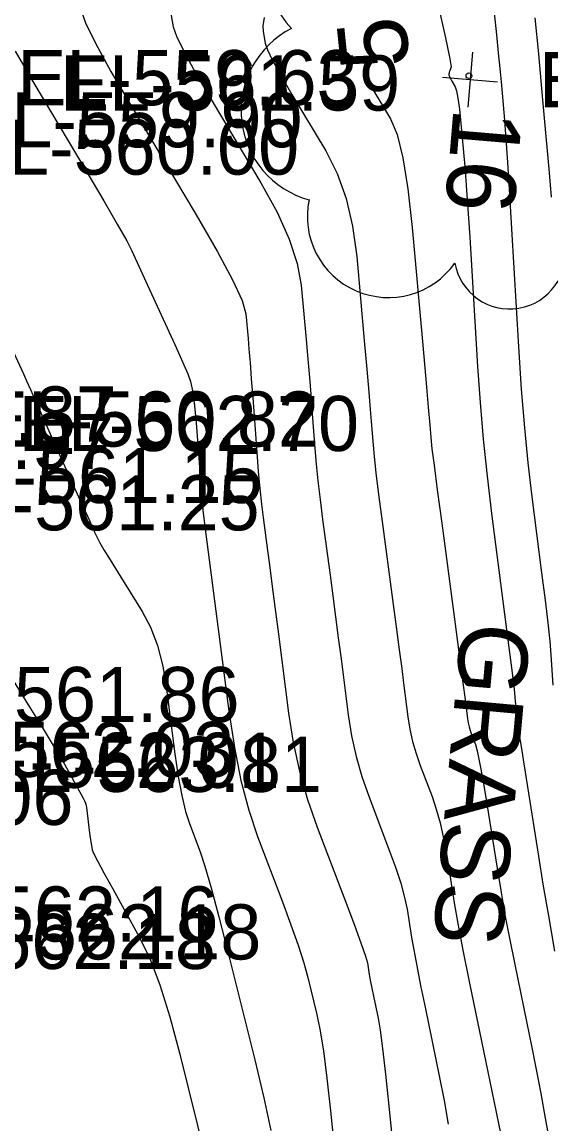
# Model space of a CAD drawing. Extents: x 1724534 to 1727318, y 657156 to 660047.
# Drawn here: x 1725462.2 to 1725500.6, y 658737.6 to 658817.5 of the extents above; entities that cross this region are included whole.
import ezdxf

# ---------------------------------------------------------------- set-up
doc = ezdxf.new("R2010")
doc.units = 0
for name, color, linetype in [('SURVEY - CONTOURS - Index with Text', 7, 'Continuous'), ('SURVEY - CONTOURS - Intermediate with optional Text', 7, 'Continuous'), ('SURVEY - ROADSIDE BARRIERS - Points - Elevations', 7, 'Continuous'), ('SURVEY - TRAFFIC CONTROL - Pavement Marking - Points - Elevations', 7, 'Continuous'), ('SURVEY - TRANSPORTATION - Features - Points - Elevations', 7, 'Continuous'), ('SURVEY - TRANSPORTATION - Roads - Points - Elevations', 7, 'Continuous'), ('SURVEY - VEGETATION - Features - Points - Elevations', 7, 'Continuous'), ('SURVEY - VEGETATION - Features - Points - Locators', 7, 'Continuous'), ('SURVEY - VEGETATION - Features with Text', 7, 'Continuous')]:
    doc.layers.add(name, color=color, linetype=linetype)

msp = doc.modelspace()

# ---------------------------------------------------------------- linework, layer by layer
at = {"layer": 'SURVEY - CONTOURS - Index with Text'}
for points in [[(1725487.116, 658813.611), (1725487.165, 658813.522), (1725487.611, 658812.758), (1725488.959, 658810.5), (1725489.436, 658809.371), (1725489.857, 658807.68), (1725490.221, 658805.426), (1725490.528, 658802.609), (1725491.271, 658794.346), (1725491.517, 658791.607), (1725491.697, 658789.586), (1725491.812, 658788.282), (1725491.862, 658787.697), (1725491.906, 658787.095), (1725491.967, 658786.554), (1725492.114, 658785.385), (1725492.349, 658783.586), (1725492.671, 658781.158), (1725493.646, 658773.845), (1725494.213, 658769.583), (1725494.374, 658768.369), (1725494.453, 658767.768), (1725494.555, 658766.979), (1725494.602, 658766.685), (1725494.665, 658766.397), (1725494.745, 658766.114), (1725494.842, 658765.836), (1725495.122, 658765.102), (1725495.25, 658764.635), (1725495.425, 658763.788), (1725495.645, 658762.558), (1725495.912, 658760.947), (1725496.684, 658756.141), (1725496.98, 658754.36), (1725497.288, 658752.619), (1725497.609, 658750.92), (1725497.943, 658749.262), (1725498.849, 658744.894), (1725499.187, 658743.235), (1725499.523, 658741.531), (1725499.857, 658739.783), (1725500.188, 658737.991), (1725501.361, 658731.538)], [(1725461.608, 658793.563), (1725462.331, 658791.996), (1725462.557, 658791.502), (1725462.843, 658790.868), (1725463.191, 658790.092), (1725463.599, 658789.175), (1725465.172, 658785.639), (1725465.501, 658784.903), (1725465.756, 658784.334), (1725465.938, 658783.932), (1725466.325, 658783.085), (1725466.597, 658782.49), (1725466.718, 658782.224), (1725466.831, 658781.978), (1725467.117, 658781.351), (1725467.222, 658781.122), (1725467.412, 658780.705), (1725467.498, 658780.517), (1725467.719, 658780.034), (1725467.873, 658779.744), (1725468.171, 658779.236), (1725468.612, 658778.51), (1725469.197, 658777.566), (1725470.947, 658774.759), (1725471.55, 658773.617), (1725472.046, 658772.298), (1725472.434, 658770.801), (1725472.716, 658769.127), (1725473.325, 658764.424), (1725473.561, 658762.785), (1725473.814, 658761.395), (1725474.082, 658760.254), (1725474.367, 658759.362), (1725475.148, 658757.314), (1725475.495, 658756.279), (1725475.949, 658754.709), (1725476.512, 658752.604), (1725477.182, 658749.964), (1725479.112, 658742.212), (1725479.765, 658739.476), (1725480.276, 658737.084)]]:
    msp.add_lwpolyline(points, dxfattribs=at)
at = {"layer": 'SURVEY - CONTOURS - Intermediate with optional Text'}
for points in [[(1725496.268, 658820.279), (1725496.644, 658816.599), (1725496.776, 658815.3), (1725496.888, 658814.161), (1725496.981, 658813.184), (1725497.055, 658812.367), (1725497.226, 658810.404), (1725497.306, 658809.359), (1725497.417, 658807.697), (1725497.561, 658805.416), (1725497.736, 658802.518), (1725498.245, 658793.966), (1725498.447, 658790.892), (1725498.671, 658788.085), (1725498.916, 658785.544), (1725499.183, 658783.269), (1725499.923, 658777.557), (1725500.173, 658775.579), (1725500.368, 658773.93), (1725500.508, 658772.608), (1725500.593, 658771.615), (1725500.745, 658769.405)], [(1725492.39, 658818.855), (1725492.946, 658816.386), (1725493.266, 658814.86), (1725493.349, 658814.28), (1725493.253, 658813.99), (1725493.223, 658813.891), (1725493.203, 658813.811), (1725493.193, 658813.75), (1725493.194, 658813.707), (1725493.21, 658813.62), (1725493.226, 658813.571), (1725493.265, 658813.492), (1725493.326, 658813.381), (1725493.409, 658813.239), (1725493.659, 658812.82), (1725493.755, 658812.536), (1725493.853, 658811.998), (1725493.954, 658811.207), (1725494.058, 658810.162), (1725494.339, 658807.038), (1725494.45, 658805.687), (1725494.574, 658803.979), (1725494.711, 658801.912), (1725494.86, 658799.487), (1725495.273, 658792.543), (1725495.453, 658789.922), (1725495.683, 658787.268), (1725495.963, 658784.581), (1725496.293, 658781.861), (1725497.239, 658774.563), (1725497.552, 658772.133), (1725497.781, 658770.316), (1725497.927, 658769.112), (1725497.988, 658768.522), (1725498.04, 658767.766), (1725498.061, 658767.491), (1725498.086, 658767.235), (1725498.115, 658766.996), (1725498.147, 658766.775), (1725498.237, 658766.21), (1725498.303, 658765.79), (1725498.436, 658764.951), (1725498.634, 658763.695), (1725498.899, 658762.022), (1725499.692, 658757.002), (1725500.02, 658754.981), (1725500.41, 658752.682), (1725500.862, 658750.107)], [(1725466.518, 658818.369), (1725466.831, 658817.47), (1725467.552, 658815.995), (1725468.681, 658813.944), (1725470.218, 658811.316), (1725474.859, 658803.539), (1725476.39, 658800.903), (1725477.5, 658798.829), (1725478.19, 658797.315), (1725478.461, 658796.363), (1725478.622, 658794.573), (1725478.688, 658793.8), (1725478.767, 658792.825), (1725478.859, 658791.647), (1725478.963, 658790.267), (1725479.256, 658786.317), (1725479.367, 658784.909), (1725479.481, 658783.648), (1725479.597, 658782.534), (1725479.714, 658781.567), (1725480.032, 658779.184), (1725480.171, 658778.134), (1725480.35, 658776.771), (1725480.568, 658775.095), (1725480.826, 658773.106), (1725481.566, 658767.384), (1725481.904, 658765.257), (1725482.363, 658763.168), (1725482.944, 658761.115), (1725483.645, 658759.1), (1725485.675, 658753.777), (1725486.347, 658751.997), (1725486.838, 658750.653), (1725487.15, 658749.744), (1725487.281, 658749.269), (1725487.392, 658748.582), (1725487.444, 658748.281), (1725487.517, 658747.893), (1725487.611, 658747.417), (1725487.726, 658746.855), (1725488.061, 658745.237), (1725488.204, 658744.384), (1725488.382, 658743.036), (1725488.594, 658741.194), (1725488.841, 658738.858), (1725489.545, 658731.97)], [(1725472.967, 658818.423), (1725473.191, 658817.181), (1725473.43, 658816.496), (1725473.98, 658815.369), (1725474.842, 658813.803), (1725476.016, 658811.797), (1725479.559, 658805.859), (1725480.738, 658803.726), (1725481.619, 658801.779), (1725482.2, 658800.019), (1725482.483, 658798.445), (1725482.838, 658794.497), (1725482.965, 658793.069), (1725483.077, 658791.745), (1725483.177, 658790.526), (1725483.262, 658789.41), (1725483.473, 658786.576), (1725483.567, 658785.457), (1725483.692, 658784.227), (1725483.847, 658782.885), (1725484.033, 658781.431), (1725484.57, 658777.404), (1725484.771, 658775.892), (1725484.971, 658774.375), (1725485.17, 658772.853), (1725485.368, 658771.326), (1725485.896, 658767.249), (1725486.137, 658765.733), (1725486.464, 658764.244), (1725486.877, 658762.782), (1725487.377, 658761.346), (1725488.824, 658757.552), (1725489.315, 658756.21), (1725489.7, 658755.031), (1725489.982, 658754.015), (1725490.158, 658753.161), (1725490.489, 658751.102), (1725490.645, 658750.199), (1725490.864, 658749.034), (1725491.146, 658747.607), (1725491.492, 658745.919), (1725492.498, 658741.067), (1725492.848, 658739.282), (1725493.143, 658737.566)], [(1725479.797, 658817.864), (1725479.703, 658817.265), (1725479.71, 658816.851), (1725479.864, 658815.994), (1725480.029, 658815.521), (1725480.409, 658814.744), (1725481.004, 658813.662), (1725481.813, 658812.278), (1725484.259, 658808.179), (1725485.087, 658806.549), (1725485.738, 658804.729), (1725486.211, 658802.722), (1725486.505, 658800.527), (1725487.054, 658794.422), (1725487.241, 658792.338), (1725487.387, 658790.665), (1725487.494, 658789.404), (1725487.562, 658788.554), (1725487.69, 658786.835), (1725487.767, 658786.006), (1725487.903, 658784.806), (1725488.098, 658783.235), (1725488.352, 658781.294), (1725489.108, 658775.624), (1725489.37, 658773.65), (1725489.592, 658771.979), (1725489.772, 658770.611), (1725489.911, 658769.547), (1725490.226, 658767.114), (1725490.369, 658766.209), (1725490.565, 658765.321), (1725490.811, 658764.448), (1725491.11, 658763.591), (1725491.973, 658761.327), (1725492.282, 658760.423), (1725492.562, 658759.409), (1725492.813, 658758.287), (1725493.035, 658757.054), (1725493.587, 658753.622), (1725493.846, 658752.116), (1725494.211, 658750.175), (1725494.682, 658747.797), (1725495.258, 658744.983), (1725496.935, 658736.897)], [(1725499.424, 658817.827), (1725499.682, 658815.213), (1725499.895, 658812.969), (1725500.064, 658811.095), (1725500.457, 658806.59), (1725500.603, 658804.822)], [(1725461.725, 658815.417), (1725463.006, 658813.203), (1725466.861, 658806.745), (1725468.153, 658804.565), (1725469.14, 658802.869), (1725469.821, 658801.656), (1725470.196, 658800.928), (1725471.34, 658798.424), (1725473.314, 658794.141), (1725474.261, 658792.013), (1725474.45, 658791.45), (1725474.613, 658790.669), (1725474.75, 658789.67), (1725474.862, 658788.452), (1725475.125, 658784.912), (1725475.215, 658783.716), (1725475.291, 658782.783), (1725475.351, 658782.112), (1725475.396, 658781.703), (1725475.571, 658780.376), (1725477.236, 658767.519), (1725477.634, 658764.88), (1725478.112, 658762.487), (1725478.67, 658760.34), (1725479.308, 658758.439), (1725481.117, 658753.697), (1725481.74, 658752.02), (1725482.255, 658750.546), (1725482.66, 658749.273), (1725482.956, 658748.203), (1725483.599, 658745.619), (1725483.843, 658744.449), (1725484.093, 658742.876), (1725484.348, 658740.9), (1725484.609, 658738.521), (1725485.312, 658731.642)], [(1725459.916, 658772.408), (1725462.79, 658767.799), (1725463.755, 658766.245), (1725464.497, 658765.042), (1725465.014, 658764.188), (1725465.307, 658763.685), (1725466.666, 658761.214), (1725466.765, 658761.021), (1725466.84, 658760.842), (1725466.891, 658760.678), (1725466.918, 658760.529), (1725467.117, 658758.675), (1725467.141, 658758.508), (1725467.318, 658757.458), (1725467.423, 658757.209), (1725467.708, 658756.653), (1725468.171, 658755.79), (1725468.812, 658754.62), (1725470.762, 658751.091), (1725471.492, 658749.571), (1725472.22, 658747.656), (1725472.945, 658745.348), (1725473.668, 658742.645), (1725475.594, 658734.913)]]:
    msp.add_lwpolyline(points, dxfattribs=at)
at = {"layer": 'SURVEY - VEGETATION - Features - Points - Locators'}
for p, q in [((1725494.9, 658815.342), (1725494.562, 658811.356)), ((1725492.738, 658813.518), (1725496.724, 658813.18))]:
    msp.add_line(p, q, dxfattribs=at)
at = {"layer": 'SURVEY - VEGETATION - Features with Text'}
msp.add_circle((1725494.647, 658813.633), 0.205, dxfattribs=at)
for centre, radius, start, end in [((1725486.576, 658821.684), 6.665, 68.01021, 223.84869), ((1725484.827, 658811.096), 6.708, 117.11438, 254.63861), ((1725488.811, 658803.424), 5.887, 168.06164, 324.85056), ((1725497.602, 658800.748), 4.041, 190.17779, 8.92343)]:
    msp.add_arc(centre, radius, start, end, dxfattribs=at)

# ---------------------------------------------------------------- texts
at = {"layer": 'SURVEY - CONTOURS - Index with Text'}
msp.add_text('555', height=5, rotation=95.77542, dxfattribs=at).set_placement((1725490.368, 658814.387))
at = {"layer": 'SURVEY - ROADSIDE BARRIERS - Points - Elevations'}
for s, p in [('EL-561.59', (1725464.975, 658811.106)), ('EL-562.70', (1725461.988, 658786.398)), ('EL-563.81', (1725459.307, 658761.664))]:
    msp.add_text(s, height=4, dxfattribs=at).set_placement(p)
at = {"layer": 'SURVEY - TRAFFIC CONTROL - Pavement Marking - Points - Elevations'}
for s, p in [('EL-560.87', (1725444.422, 658787.083)), ('EL-560.97', (1725444.193, 658785.097)), ('EL-562.06', (1725441.275, 658759.27))]:
    msp.add_text(s, height=4, dxfattribs=at).set_placement(p)
at = {"layer": 'SURVEY - TRANSPORTATION - Features - Points - Elevations'}
for s, p in [('EL-559.63', (1725461.884, 658811.49)), ('EL-560.82', (1725459.083, 658786.722)), ('EL-562.01', (1725456.229, 658761.96)), ('EL-562.18', (1725454.904, 658749.509))]:
    msp.add_text(s, height=4, dxfattribs=at).set_placement(p)
at = {"layer": 'SURVEY - TRANSPORTATION - Roads - Points - Elevations'}
for s, p in [('EL-559.90', (1725457.888, 658808.439)), ('EL-560.00', (1725457.647, 658806.456)), ('EL-561.15', (1725454.994, 658782.63)), ('EL-561.25', (1725454.78, 658780.644)), ('EL-561.86', (1725453.321, 658766.733)), ('EL-562.03', (1725452.937, 658762.752)), ('EL-562.16', (1725451.79, 658750.808)), ('EL-562.18', (1725451.602, 658748.817))]:
    msp.add_text(s, height=4, dxfattribs=at).set_placement(p)
at = {"layer": 'SURVEY - VEGETATION - Features - Points - Elevations'}
msp.add_text('EL-553.77', height=4, dxfattribs=at).set_placement((1725499.731, 658811.349))
at = {"layer": 'SURVEY - VEGETATION - Features with Text'}
for s, rotation, p in [('16', 265.14613, (1725493.541, 658811.37)), ('GRASS', 264.87201, (1725494.134, 658774.098))]:
    msp.add_text(s, height=5, rotation=rotation, dxfattribs=at).set_placement(p)

doc.saveas('drawing.dxf')
